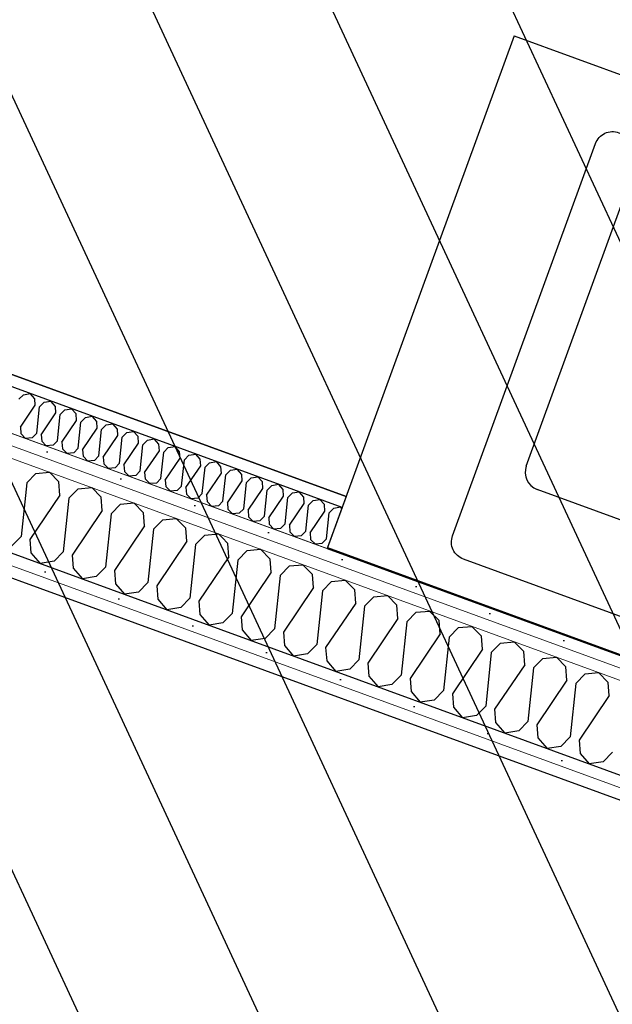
# Model space of a CAD drawing. Header units: millimetres. Extents: x 112481703 to 112588235, y 1264638581 to 1264713486.
# Tile 389 of 487: x 112582263 to 112582916, y 1264685682 to 1264686767. Entities that reach past the tile are written whole.
import ezdxf
from ezdxf.enums import TextEntityAlignment as Align

# ---------------------------------------------------------------- set-up
doc = ezdxf.new("R2010")
doc.units = ezdxf.units.MM
doc.header["$LTSCALE"] = 0.5
doc.header["$MEASUREMENT"] = 0
doc.linetypes.add('PLINE', pattern=[0])
doc.layers.add('235- Utvendig kledning og overflate', color=7, linetype='Continuous', lineweight=0)
doc.layers.add('236- Innvendig kledning og overflate', color=7, linetype='Continuous', lineweight=0)
for name, color, linetype in [('315- Utstyr for sanitærinstallasjoner', 7, 'Continuous'), ('862- M___Nettoareal', 7, 'Continuous'), ('862- M___Nettoareal (1-100)', 7, 'Continuous'), ('862- M___Nettoareal(Polylinje)', 7, 'Continuous'), ('LA_farge_dekke_asfalt2', 7, 'Continuous'), ('Yttervegger.A225', 7, 'Continuous'), ('Yttervegger.A225 (Skravur)', 7, 'Continuous')]:
    doc.layers.add(name, color=color, linetype=linetype)
doc.styles.add('GENERATED_STYLE_1', font='arial.ttf')
pattern_1 = [(249.956, (112557650, 1264717795), (-81.357, 29.68231), [0, -50]), (249.956, (112557682.11, 1264717756.67), (-81.357, 29.68231), [0, -50])]

# ---------------------------------------------------------------- blocks, each defined once
blk = doc.blocks.new('Personalrom_1_1', base_point=(112584215.4, 1264687380))
at = {"layer": '862- M___Nettoareal(Polylinje)', "linetype": 'PLINE', "flags": 128}
blk.add_lwpolyline([(112586295.9, 1264688139.8), (112579715.2, 1264690540.7), (112579078.4, 1264688795.3), (112578651.5, 1264687625.3), (112580142.2, 1264687081.5), (112580274.7, 1264687033.1), (112580295.6, 1264687090.4), (112582622.7, 1264686241.4), (112582601.8, 1264686184.1), (112585232.2, 1264685224.4)], close=True, dxfattribs=at)
blk = doc.blocks.new('Legekontor_2_12', base_point=(112583008.3, 1264684141.7))
at = {"layer": '862- M___Nettoareal(Polylinje)', "linetype": 'PLINE', "flags": 128}
blk.add_lwpolyline([(112585180.8, 1264685083.5), (112582444.3, 1264686081.9), (112580232.6, 1264686888.8), (112579654, 1264685302.8), (112579178.2, 1264683998.5), (112579626.6, 1264683834.9), (112584126.4, 1264682193.2)], close=True, dxfattribs=at)
blk = doc.blocks.new('*X218', base_point=(112557650, 1264717795))
at = {"layer": 'Yttervegger.A225 (Skravur)', "linetype": 'PLINE'}
for p, q in [((112582492.4, 1264686189.5), (112582485.9, 1264686196.1)), ((112582493.5, 1264686175), (112582492.4, 1264686189.5)), ((112582503.3, 1264686171.4), (112582513.5, 1264686181.8)), ((112582513.5, 1264686181.8), (112582528.4, 1264686183.2)), ((112582539, 1264686172.5), (112582528.4, 1264686183.2)), ((112582493.5, 1264686175), (112582460.3, 1264686125.9)), ((112582503.3, 1264686171.4), (112582497.1, 1264686112.5)), ((112582540.1, 1264686158), (112582539, 1264686172.5)), ((112582560.1, 1264686164.8), (112582575, 1264686166.2)), ((112582585.5, 1264686155.5), (112582575, 1264686166.2)), ((112582540.1, 1264686158), (112582506.9, 1264686108.9)), ((112582549.9, 1264686154.4), (112582560.1, 1264686164.8)), ((112582586.7, 1264686141), (112582585.5, 1264686155.5)), ((112582549.9, 1264686154.4), (112582543.7, 1264686095.5)), ((112582596.5, 1264686137.4), (112582606.7, 1264686147.8)), ((112582606.7, 1264686147.8), (112582621.6, 1264686149.2)), ((112582632.1, 1264686138.5), (112582621.6, 1264686149.2)), ((112582586.7, 1264686141), (112582553.5, 1264686091.9)), ((112582596.5, 1264686137.4), (112582590.3, 1264686078.5)), ((112582633.2, 1264686124), (112582632.1, 1264686138.5)), ((112582460.3, 1264686125.9), (112582461.4, 1264686111.4)), ((112582633.2, 1264686124), (112582600, 1264686074.9)), ((112582643, 1264686120.4), (112582653.3, 1264686130.8)), ((112582653.3, 1264686130.8), (112582668.2, 1264686132.2)), ((112582678.7, 1264686121.6), (112582668.2, 1264686132.2)), ((112582497.1, 1264686112.5), (112582486.9, 1264686102.1)), ((112582643, 1264686120.4), (112582636.8, 1264686061.5)), ((112582679.8, 1264686107), (112582678.7, 1264686121.6)), ((112582689.6, 1264686103.4), (112582699.8, 1264686113.8)), ((112582699.8, 1264686113.8), (112582714.7, 1264686115.2)), ((112582725.3, 1264686104.6), (112582714.7, 1264686115.2)), ((112582461.4, 1264686111.4), (112582471.6, 1264686099.6)), ((112582486.9, 1264686102.1), (112582471.6, 1264686099.6)), ((112582506.9, 1264686108.9), (112582508, 1264686094.4)), ((112582679.8, 1264686107), (112582646.6, 1264686057.9)), ((112582689.6, 1264686103.4), (112582683.4, 1264686044.5)), ((112582726.4, 1264686090), (112582725.3, 1264686104.6)), ((112582508, 1264686094.4), (112582518.1, 1264686082.6)), ((112582543.7, 1264686095.5), (112582533.5, 1264686085.1)), ((112582553.5, 1264686091.9), (112582554.6, 1264686077.4)), ((112582726.4, 1264686090), (112582693.2, 1264686040.9)), ((112582736.2, 1264686086.5), (112582746.4, 1264686096.9)), ((112582746.4, 1264686096.9), (112582761.3, 1264686098.2)), ((112582771.8, 1264686087.6), (112582761.3, 1264686098.2)), ((112582533.5, 1264686085.1), (112582518.1, 1264686082.6)), ((112582736.2, 1264686086.5), (112582730, 1264686027.5)), ((112582773, 1264686073), (112582771.8, 1264686087.6)), ((112582782.7, 1264686069.5), (112582793, 1264686079.9)), ((112582793, 1264686079.9), (112582807.9, 1264686081.2)), ((112582818.4, 1264686070.6), (112582807.9, 1264686081.2)), ((112582554.6, 1264686077.4), (112582564.7, 1264686065.6)), ((112582580, 1264686068.1), (112582564.7, 1264686065.6)), ((112582590.3, 1264686078.5), (112582580, 1264686068.1)), ((112582600, 1264686074.9), (112582601.2, 1264686060.4)), ((112582773, 1264686073), (112582739.8, 1264686024)), ((112582782.7, 1264686069.5), (112582776.5, 1264686010.5)), ((112582819.5, 1264686056), (112582818.4, 1264686070.6)), ((112582601.2, 1264686060.4), (112582611.3, 1264686048.6)), ((112582636.8, 1264686061.5), (112582626.6, 1264686051.1)), ((112582646.6, 1264686057.9), (112582647.7, 1264686043.4)), ((112582829.3, 1264686052.5), (112582839.5, 1264686062.9)), ((112582839.5, 1264686062.9), (112582854.5, 1264686064.3)), ((112582865, 1264686053.6), (112582854.5, 1264686064.3)), ((112582626.6, 1264686051.1), (112582611.3, 1264686048.6)), ((112582819.5, 1264686056), (112582786.3, 1264686007)), ((112582829.3, 1264686052.5), (112582823.1, 1264685993.5)), ((112582866.1, 1264686039.1), (112582865, 1264686053.6)), ((112582886.1, 1264686045.9), (112582901, 1264686047.3)), ((112582911.5, 1264686036.6), (112582901, 1264686047.3)), ((112582647.7, 1264686043.4), (112582657.9, 1264686031.7)), ((112582683.4, 1264686044.5), (112582673.2, 1264686034.1)), ((112582693.2, 1264686040.9), (112582694.3, 1264686026.4)), ((112582866.1, 1264686039.1), (112582832.9, 1264685990)), ((112582875.9, 1264686035.5), (112582869.7, 1264685976.6)), ((112582875.9, 1264686035.5), (112582886.1, 1264686045.9)), ((112582912.7, 1264686022.1), (112582911.5, 1264686036.6)), ((112582673.2, 1264686034.1), (112582657.9, 1264686031.7)), ((112582694.3, 1264686026.4), (112582704.4, 1264686014.7)), ((112582730, 1264686027.5), (112582719.7, 1264686017.1)), ((112582719.7, 1264686017.1), (112582704.4, 1264686014.7)), ((112582739.8, 1264686024), (112582740.9, 1264686009.4)), ((112582912.7, 1264686022.1), (112582879.5, 1264685973)), ((112582740.9, 1264686009.4), (112582751, 1264685997.7)), ((112582776.5, 1264686010.5), (112582766.3, 1264686000.1)), ((112582786.3, 1264686007), (112582787.4, 1264685992.4)), ((112582766.3, 1264686000.1), (112582751, 1264685997.7)), ((112582787.4, 1264685992.4), (112582797.6, 1264685980.7)), ((112582823.1, 1264685993.5), (112582812.9, 1264685983.1)), ((112582812.9, 1264685983.1), (112582797.6, 1264685980.7)), ((112582832.9, 1264685990), (112582834, 1264685975.4)), ((112582834, 1264685975.4), (112582844.1, 1264685963.7)), ((112582869.7, 1264685976.6), (112582859.5, 1264685966.1)), ((112582879.5, 1264685973), (112582880.6, 1264685958.4)), ((112582859.5, 1264685966.1), (112582844.1, 1264685963.7)), ((112582916.3, 1264685959.6), (112582906, 1264685949.2)), ((112582880.6, 1264685958.4), (112582890.7, 1264685946.7)), ((112582906, 1264685949.2), (112582890.7, 1264685946.7))]:
    blk.add_line(p, q, dxfattribs=at)
blk = doc.blocks.new('*X418', base_point=(112557650, 1264717795))
at = {"layer": 'Yttervegger.A225 (Skravur)', "linetype": 'PLINE'}
for p, q in [((112582270.5, 1264686256.4), (112582280.7, 1264686266.8)), ((112582280.7, 1264686266.8), (112582295.6, 1264686268.1)), ((112582306.1, 1264686257.5), (112582295.6, 1264686268.1)), ((112582270.5, 1264686256.4), (112582264.3, 1264686197.4)), ((112582307.2, 1264686242.9), (112582306.1, 1264686257.5)), ((112582307.2, 1264686242.9), (112582274, 1264686193.9)), ((112582317, 1264686239.4), (112582327.2, 1264686249.8)), ((112582327.2, 1264686249.8), (112582342.2, 1264686251.2)), ((112582352.7, 1264686240.5), (112582342.2, 1264686251.2)), ((112582317, 1264686239.4), (112582310.8, 1264686180.4)), ((112582353.8, 1264686226), (112582352.7, 1264686240.5)), ((112582363.6, 1264686222.4), (112582373.8, 1264686232.8)), ((112582373.8, 1264686232.8), (112582388.7, 1264686234.2)), ((112582399.3, 1264686223.5), (112582388.7, 1264686234.2)), ((112582353.8, 1264686226), (112582320.6, 1264686176.9)), ((112582363.6, 1264686222.4), (112582357.4, 1264686163.5)), ((112582400.4, 1264686209), (112582399.3, 1264686223.5)), ((112582410.2, 1264686205.4), (112582420.4, 1264686215.8)), ((112582420.4, 1264686215.8), (112582435.3, 1264686217.2)), ((112582445.8, 1264686206.5), (112582435.3, 1264686217.2)), ((112582400.4, 1264686209), (112582367.2, 1264686159.9)), ((112582410.2, 1264686205.4), (112582404, 1264686146.5)), ((112582447, 1264686192), (112582445.8, 1264686206.5)), ((112582456.7, 1264686188.4), (112582467, 1264686198.8)), ((112582467, 1264686198.8), (112582481.9, 1264686200.2)), ((112582485.9, 1264686196.1), (112582481.9, 1264686200.2)), ((112582264.3, 1264686197.4), (112582254, 1264686187)), ((112582274, 1264686193.9), (112582275.2, 1264686179.3)), ((112582447, 1264686192), (112582413.8, 1264686142.9)), ((112582456.7, 1264686188.4), (112582450.5, 1264686129.5)), ((112582275.2, 1264686179.3), (112582285.3, 1264686167.6)), ((112582310.8, 1264686180.4), (112582300.6, 1264686170)), ((112582320.6, 1264686176.9), (112582321.7, 1264686162.3)), ((112582300.6, 1264686170), (112582285.3, 1264686167.6)), ((112582321.7, 1264686162.3), (112582331.9, 1264686150.6)), ((112582357.4, 1264686163.5), (112582347.2, 1264686153.1)), ((112582367.2, 1264686159.9), (112582368.3, 1264686145.3)), ((112582347.2, 1264686153.1), (112582331.9, 1264686150.6)), ((112582368.3, 1264686145.3), (112582378.4, 1264686133.6)), ((112582404, 1264686146.5), (112582393.7, 1264686136.1)), ((112582393.7, 1264686136.1), (112582378.4, 1264686133.6)), ((112582413.8, 1264686142.9), (112582414.9, 1264686128.4)), ((112582414.9, 1264686128.4), (112582425, 1264686116.6)), ((112582450.5, 1264686129.5), (112582440.3, 1264686119.1)), ((112582440.3, 1264686119.1), (112582425, 1264686116.6))]:
    blk.add_line(p, q, dxfattribs=at)
blk = doc.blocks.new('*X593', base_point=(112557650, 1264717795))
at = {"layer": 'Yttervegger.A225 (Skravur)', "linetype": 'PLINE'}
for p, q in [((112582261.9, 1264686348.4), (112582266.9, 1264686353.5)), ((112582266.9, 1264686353.5), (112582274.4, 1264686354.7)), ((112582279.3, 1264686348.9), (112582274.4, 1264686354.7)), ((112582263.6, 1264686317.7), (112582279.9, 1264686341.8)), ((112582279.9, 1264686341.8), (112582279.3, 1264686348.9)), ((112582281.7, 1264686311.2), (112582284.7, 1264686340)), ((112582284.7, 1264686340), (112582289.7, 1264686345.1)), ((112582289.7, 1264686345.1), (112582297.2, 1264686346.3)), ((112582302.2, 1264686340.6), (112582297.2, 1264686346.3)), ((112582302.7, 1264686333.5), (112582302.2, 1264686340.6)), ((112582286.4, 1264686309.4), (112582302.7, 1264686333.5)), ((112582304.5, 1264686302.8), (112582307.5, 1264686331.7)), ((112582307.5, 1264686331.7), (112582312.5, 1264686336.8)), ((112582312.5, 1264686336.8), (112582320, 1264686338)), ((112582325, 1264686332.3), (112582320, 1264686338)), ((112582325.5, 1264686325.1), (112582325, 1264686332.3)), ((112582330.3, 1264686323.4), (112582335.3, 1264686328.5)), ((112582335.3, 1264686328.5), (112582342.8, 1264686329.7)), ((112582347.8, 1264686323.9), (112582342.8, 1264686329.7)), ((112582263.6, 1264686317.7), (112582264.2, 1264686310.6)), ((112582309.3, 1264686301.1), (112582325.5, 1264686325.1)), ((112582327.3, 1264686294.5), (112582330.3, 1264686323.4)), ((112582348.3, 1264686316.8), (112582347.8, 1264686323.9)), ((112582353.1, 1264686315.1), (112582358.1, 1264686320.2)), ((112582358.1, 1264686320.2), (112582365.6, 1264686321.4)), ((112582370.6, 1264686315.6), (112582365.6, 1264686321.4)), ((112582264.2, 1264686310.6), (112582269.3, 1264686305.4)), ((112582281.7, 1264686311.2), (112582276.6, 1264686306.1)), ((112582286.4, 1264686309.4), (112582287, 1264686302.3)), ((112582332.1, 1264686292.8), (112582348.3, 1264686316.8)), ((112582350.1, 1264686286.2), (112582353.1, 1264686315.1)), ((112582354.9, 1264686284.5), (112582371.1, 1264686308.5)), ((112582371.1, 1264686308.5), (112582370.6, 1264686315.6)), ((112582372.9, 1264686277.9), (112582375.9, 1264686306.7)), ((112582375.9, 1264686306.7), (112582380.9, 1264686311.8)), ((112582380.9, 1264686311.8), (112582388.4, 1264686313)), ((112582393.4, 1264686307.3), (112582388.4, 1264686313)), ((112582393.9, 1264686300.2), (112582393.4, 1264686307.3)), ((112582276.6, 1264686306.1), (112582269.3, 1264686305.4)), ((112582287, 1264686302.3), (112582292.1, 1264686297.1)), ((112582299.5, 1264686297.8), (112582292.1, 1264686297.1)), ((112582304.5, 1264686302.8), (112582299.5, 1264686297.8)), ((112582309.3, 1264686301.1), (112582309.8, 1264686294)), ((112582377.7, 1264686276.1), (112582393.9, 1264686300.2)), ((112582395.7, 1264686269.6), (112582398.7, 1264686298.4)), ((112582398.7, 1264686298.4), (112582403.7, 1264686303.5)), ((112582403.7, 1264686303.5), (112582411.2, 1264686304.7)), ((112582416.2, 1264686299), (112582411.2, 1264686304.7)), ((112582416.8, 1264686291.8), (112582416.2, 1264686299)), ((112582426.6, 1264686295.2), (112582434.1, 1264686296.4)), ((112582439, 1264686290.7), (112582434.1, 1264686296.4)), ((112582309.8, 1264686294), (112582315, 1264686288.8)), ((112582322.3, 1264686289.4), (112582315, 1264686288.8)), ((112582327.3, 1264686294.5), (112582322.3, 1264686289.4)), ((112582332.1, 1264686292.8), (112582332.6, 1264686285.7)), ((112582332.6, 1264686285.7), (112582337.8, 1264686280.4)), ((112582350.1, 1264686286.2), (112582345.1, 1264686281.1)), ((112582400.5, 1264686267.8), (112582416.8, 1264686291.8)), ((112582418.5, 1264686261.2), (112582421.6, 1264686290.1)), ((112582421.6, 1264686290.1), (112582426.6, 1264686295.2)), ((112582439.6, 1264686283.5), (112582439, 1264686290.7)), ((112582444.4, 1264686281.8), (112582449.4, 1264686286.9)), ((112582449.4, 1264686286.9), (112582456.9, 1264686288.1)), ((112582461.8, 1264686282.3), (112582456.9, 1264686288.1)), ((112582345.1, 1264686281.1), (112582337.8, 1264686280.4)), ((112582354.9, 1264686284.5), (112582355.4, 1264686277.3)), ((112582355.4, 1264686277.3), (112582360.6, 1264686272.1)), ((112582372.9, 1264686277.9), (112582367.9, 1264686272.8)), ((112582377.7, 1264686276.1), (112582378.2, 1264686269)), ((112582423.3, 1264686259.5), (112582439.6, 1264686283.5)), ((112582441.3, 1264686252.9), (112582444.4, 1264686281.8)), ((112582446.1, 1264686251.2), (112582462.4, 1264686275.2)), ((112582462.4, 1264686275.2), (112582461.8, 1264686282.3)), ((112582467.2, 1264686273.5), (112582472.2, 1264686278.6)), ((112582472.2, 1264686278.6), (112582479.7, 1264686279.8)), ((112582484.6, 1264686274), (112582479.7, 1264686279.8)), ((112582367.9, 1264686272.8), (112582360.6, 1264686272.1)), ((112582378.2, 1264686269), (112582383.4, 1264686263.8)), ((112582390.7, 1264686264.5), (112582383.4, 1264686263.8)), ((112582395.7, 1264686269.6), (112582390.7, 1264686264.5)), ((112582400.5, 1264686267.8), (112582401, 1264686260.7)), ((112582464.1, 1264686244.6), (112582467.2, 1264686273.5)), ((112582468.9, 1264686242.8), (112582485.2, 1264686266.9)), ((112582485.2, 1264686266.9), (112582484.6, 1264686274)), ((112582486.9, 1264686236.3), (112582490, 1264686265.1)), ((112582490, 1264686265.1), (112582495, 1264686270.2)), ((112582495, 1264686270.2), (112582502.5, 1264686271.4)), ((112582507.5, 1264686265.7), (112582502.5, 1264686271.4)), ((112582508, 1264686258.6), (112582507.5, 1264686265.7)), ((112582401, 1264686260.7), (112582406.2, 1264686255.5)), ((112582413.5, 1264686256.1), (112582406.2, 1264686255.5)), ((112582418.5, 1264686261.2), (112582413.5, 1264686256.1)), ((112582423.3, 1264686259.5), (112582423.9, 1264686252.4)), ((112582441.3, 1264686252.9), (112582436.3, 1264686247.8)), ((112582491.7, 1264686234.5), (112582508, 1264686258.6)), ((112582509.8, 1264686227.9), (112582512.8, 1264686256.8)), ((112582512.8, 1264686256.8), (112582517.8, 1264686261.9)), ((112582517.8, 1264686261.9), (112582525.3, 1264686263.1)), ((112582530.3, 1264686257.4), (112582525.3, 1264686263.1)), ((112582530.8, 1264686250.2), (112582530.3, 1264686257.4)), ((112582535.6, 1264686248.5), (112582540.6, 1264686253.6)), ((112582540.6, 1264686253.6), (112582548.1, 1264686254.8)), ((112582553.1, 1264686249), (112582548.1, 1264686254.8)), ((112582423.9, 1264686252.4), (112582429, 1264686247.1)), ((112582436.3, 1264686247.8), (112582429, 1264686247.1)), ((112582446.1, 1264686251.2), (112582446.7, 1264686244)), ((112582446.7, 1264686244), (112582451.8, 1264686238.8)), ((112582464.1, 1264686244.6), (112582459.1, 1264686239.5)), ((112582468.9, 1264686242.8), (112582469.5, 1264686235.7)), ((112582514.5, 1264686226.2), (112582530.8, 1264686250.2)), ((112582532.6, 1264686219.6), (112582535.6, 1264686248.5)), ((112582537.4, 1264686217.9), (112582553.6, 1264686241.9)), ((112582553.6, 1264686241.9), (112582553.1, 1264686249)), ((112582558.4, 1264686240.2), (112582563.4, 1264686245.3)), ((112582563.4, 1264686245.3), (112582570.9, 1264686246.5)), ((112582575.9, 1264686240.7), (112582570.9, 1264686246.5)), ((112582459.1, 1264686239.5), (112582451.8, 1264686238.8)), ((112582469.5, 1264686235.7), (112582474.6, 1264686230.5)), ((112582481.9, 1264686231.2), (112582474.6, 1264686230.5)), ((112582486.9, 1264686236.3), (112582481.9, 1264686231.2)), ((112582491.7, 1264686234.5), (112582492.3, 1264686227.4)), ((112582555.4, 1264686211.3), (112582558.4, 1264686240.2)), ((112582560.2, 1264686209.6), (112582576.4, 1264686233.6)), ((112582576.4, 1264686233.6), (112582575.9, 1264686240.7)), ((112582578.2, 1264686203), (112582581.2, 1264686231.8)), ((112582581.2, 1264686231.8), (112582586.2, 1264686236.9)), ((112582586.2, 1264686236.9), (112582593.7, 1264686238.1)), ((112582598.7, 1264686232.4), (112582593.7, 1264686238.1)), ((112582599.2, 1264686225.3), (112582598.7, 1264686232.4)), ((112582492.3, 1264686227.4), (112582497.4, 1264686222.2)), ((112582504.7, 1264686222.9), (112582497.4, 1264686222.2)), ((112582509.8, 1264686227.9), (112582504.7, 1264686222.9)), ((112582514.5, 1264686226.2), (112582515.1, 1264686219.1)), ((112582583, 1264686201.2), (112582599.2, 1264686225.3)), ((112582601, 1264686194.7), (112582604, 1264686223.5)), ((112582604, 1264686223.5), (112582609, 1264686228.6)), ((112582609, 1264686228.6), (112582616.5, 1264686229.8)), ((112582617.9, 1264686228.2), (112582616.5, 1264686229.8)), ((112582515.1, 1264686219.1), (112582520.3, 1264686213.9)), ((112582527.6, 1264686214.5), (112582520.3, 1264686213.9)), ((112582532.6, 1264686219.6), (112582527.6, 1264686214.5)), ((112582537.4, 1264686217.9), (112582537.9, 1264686210.8)), ((112582537.9, 1264686210.8), (112582543.1, 1264686205.5)), ((112582555.4, 1264686211.3), (112582550.4, 1264686206.2)), ((112582560.2, 1264686209.6), (112582560.7, 1264686202.4)), ((112582550.4, 1264686206.2), (112582543.1, 1264686205.5)), ((112582560.7, 1264686202.4), (112582565.9, 1264686197.2)), ((112582578.2, 1264686203), (112582573.2, 1264686197.9)), ((112582583, 1264686201.2), (112582583.5, 1264686194.1)), ((112582573.2, 1264686197.9), (112582565.9, 1264686197.2)), ((112582583.5, 1264686194.1), (112582588.7, 1264686188.9)), ((112582596, 1264686189.6), (112582588.7, 1264686188.9)), ((112582601, 1264686194.7), (112582596, 1264686189.6))]:
    blk.add_line(p, q, dxfattribs=at)
blk = doc.blocks.new('Underskap[20]', base_point=(112582807.8, 1264686748.7))
at = {"layer": '315- Utstyr for sanitærinstallasjoner', "linetype": 'PLINE'}
for p, q in [((112582807.8, 1264686748.7), (112582602.2, 1264686185)), ((112582807.8, 1264686748.7), (112583559.4, 1264686474.5)), ((112582953.1, 1264686578), (112583338.3, 1264686437.4)), ((112582821.2, 1264686274.8), (112582927.5, 1264686566)), ((112583559.4, 1264686474.5), (112583353.7, 1264685910.8)), ((112583350.2, 1264686411.8), (112583244, 1264686120.6)), ((112583218.3, 1264686108.6), (112582833.2, 1264686249.2)), ((112582602.2, 1264686185), (112583353.7, 1264685910.8))]:
    blk.add_line(p, q, dxfattribs=at)
at = {"layer": '315- Utstyr for sanitærinstallasjoner', "linetype": 'PLINE', "flags": 128}
for points in [[(112582923.3, 1264686642.1), (112583402.4, 1264686467.3, -0.414214), (112583414.3, 1264686441.6), (112583256.7, 1264686009.5, -0.414214), (112583231, 1264685997.6), (112582751.9, 1264686172.4, -0.414214), (112582740, 1264686198), (112582897.6, 1264686630.1, -0.414214)], [(112583061.1, 1264686302.1, -1), (112583078, 1264686295.9), (112583010.2, 1264686110.1, -1), (112582993.3, 1264686116.2)], [(112583000.5, 1264686167.9), (112583010.8, 1264686164.1), (112582993.3, 1264686116.2, 1), (112583010.2, 1264686110.1), (112583027.7, 1264686158), (112583038, 1264686154.2), (112583015.7, 1264686093.2), (112582978.2, 1264686106.8)]]:
    blk.add_lwpolyline(points, format="xyb", close=True, dxfattribs=at)
for points in [[(112583013.1, 1264686201.6), (112583023.1, 1264686198), (112583011.1, 1264686165.1), (112583001.1, 1264686168.7)], [(112583050.1, 1264686188.1), (112583038.1, 1264686155.2), (112583028, 1264686158.9), (112583040, 1264686191.8)]]:
    blk.add_lwpolyline(points, close=True, dxfattribs=at)
at = {"layer": '315- Utstyr for sanitærinstallasjoner', "linetype": 'PLINE'}
blk.add_circle((112583085.7, 1264686343.3), 30, dxfattribs=at)
for centre, start, end in [((112582946.3, 1264686559.2), 69.956, 159.956), ((112583331.4, 1264686418.7), 339.956, 69.956), ((112582840, 1264686268), 159.956, 249.956), ((112583225.2, 1264686127.4), 249.956, 339.956)]:
    blk.add_arc(centre, 20, start, end, dxfattribs=at)
blk.add_point((112582953.1, 1264686578), dxfattribs=at)
blk = doc.blocks.new('Label_60', base_point=(112583385, 1264688134.8))
at = {"layer": '862- M___Nettoareal (1-100)', "char_height": 200, "attachment_point": 1, "rotation": 249.956, "style": 'GENERATED_STYLE_1'}
for s, insert in [('\\A1;{\\pql;\\pt0,241000;\\fArial|b0|i0|c0|p0;\\W1.000000;21,6\\fArial|b0|i0|c0|p0;\\W1.000000;\\A1{\\H.66x;\\S^  ;}\\fArial|b0|i0|c0|p0;\\W1.000000; m\\fArial|b0|i0|c0|p0;\\W1.000000;\\A1{\\H.66x;\\S2^  ;}\\fArial|b0|i0|c0|p0;\\W1.000000;\\fArial|b0|i0|c0|p0;\\W1.000000;\\fArial|b0|i0|c0|p0;\\W1.000000;\\fArial|b0|i0|c0|p0;\\W1.000000;\\fArial|b0|i0|c0|p0;\\W1.000000;\\fArial|b0|i0|c0|p0;\\W1.000000;\\fArial|b0|i0|c0|p0;\\W1.000000;\\A1{\\H.66x;\\S^  ;}\\fArial|b0|i0|c0|p0;\\W1.000000;\\fArial|b0|i0|c0|p0;\\W1.000000;\\A1{\\H.66x;\\S^  ;}\\fArial|b0|i0|c0|p0;\\W1.000000;\\fArial|b0|i0|c0|p0;\\W1.000000;\\fArial|b0|i0|c0|p0;\\W1.000000;\\fArial|b0|i0|c0|p0;\\W1.000000;\\fArial|b0|i0|c0|p0;\\W1.000000;\\fArial|b0|i0|c0|p0;\\W1.000000;\\fArial|b0|i0|c0|p0;\\W1.000000;\\A1{\\H.66x;\\S^  ;}\\fArial|b0|i0|c0|p0;\\W1.000000;\\fArial|b0|i0|c0|p0;\\W1.000000;\\A1{\\H.66x;\\S^  ;}\\fArial|b0|i0|c0|p0;\\W1.000000;\\fArial|b0|i0|c0|p0;\\W1.000000;\\fArial|b0|i0|c0|p0;\\W1.000000;\\fArial|b0|i0|c0|p0;\\W1.000000;\\fArial|b0|i0|c0|p0;\\W1.000000;\\fArial|b0|i0|c0|p0;\\W1.000000;\\fArial|b0|i0|c0|p0;\\W1.000000;\\A1{\\H.66x;\\S^  ;}\\fArial|b0|i0|c0|p0;\\W1.000000;\\fArial|b0|i0|c0|p0;\\W1.000000;\\A1{\\H.66x;\\S^  ;}\\fArial|b0|i0|c0|p0;\\W1.000000;\\fArial|b0|i0|c0|p0;\\W1.000000;\\fArial|b0|i0|c0|p0;\\W1.000000;\\fArial|b0|i0|c0|p0;\\W1.000000;\\fArial|b0|i0|c0|p0;\\W1.000000;\\fArial|b0|i0|c0|p0;\\W1.000000;\\fArial|b0|i0|c0|p0;\\W1.000000;\\A1{\\H.66x;\\S^  ;}\\fArial|b0|i0|c0|p0;\\W1.000000;\\fArial|b0|i0|c0|p0;\\W1.000000;\\A1{\\H.66x;\\S^  ;}\\fArial|b0|i0|c0|p0;\\W1.000000;\\fArial|b0|i0|c0|p0;\\W1.000000;\\fArial|b0|i0|c0|p0;\\W1.000000;\\fArial|b0|i0|c0|p0;\\W1.000000;\\fArial|b0|i0|c0|p0;\\W1.000000;\\fArial|b0|i0|c0|p0;\\W1.000000;\\fArial|b0|i0|c0|p0;\\W1.000000;\\fArial|b0|i0|c0|p0;\\W1.000000;}', (112583454.8, 1264688926.2)), ('\\A1;{\\pql;\\pt0,241000;\\fArial|b0|i0|c0|p0;\\W1.000000;Personalrom\\fArial|b0|i0|c0|p0;\\W1.000000;\\A1{\\H.66x;\\S^  ;}\\fArial|b0|i0|c0|p0;\\W1.000000;\\fArial|b0|i0|c0|p0;\\W1.000000;\\A1{\\H.66x;\\S^  ;}\\fArial|b0|i0|c0|p0;\\W1.000000;\\fArial|b0|i0|c0|p0;\\W1.000000;\\fArial|b0|i0|c0|p0;\\W1.000000;\\fArial|b0|i0|c0|p0;\\W1.000000;\\fArial|b0|i0|c0|p0;\\W1.000000;\\fArial|b0|i0|c0|p0;\\W1.000000;\\fArial|b0|i0|c0|p0;\\W1.000000;\\A1{\\H.66x;\\S^  ;}\\fArial|b0|i0|c0|p0;\\W1.000000;\\fArial|b0|i0|c0|p0;\\W1.000000;\\A1{\\H.66x;\\S^  ;}\\fArial|b0|i0|c0|p0;\\W1.000000;\\fArial|b0|i0|c0|p0;\\W1.000000;\\fArial|b0|i0|c0|p0;\\W1.000000;\\fArial|b0|i0|c0|p0;\\W1.000000;\\fArial|b0|i0|c0|p0;\\W1.000000;\\fArial|b0|i0|c0|p0;\\W1.000000;\\fArial|b0|i0|c0|p0;\\W1.000000;\\A1{\\H.66x;\\S^  ;}\\fArial|b0|i0|c0|p0;\\W1.000000;\\fArial|b0|i0|c0|p0;\\W1.000000;\\A1{\\H.66x;\\S^  ;}\\fArial|b0|i0|c0|p0;\\W1.000000;\\fArial|b0|i0|c0|p0;\\W1.000000;\\fArial|b0|i0|c0|p0;\\W1.000000;\\fArial|b0|i0|c0|p0;\\W1.000000;\\fArial|b0|i0|c0|p0;\\W1.000000;\\fArial|b0|i0|c0|p0;\\W1.000000;\\fArial|b0|i0|c0|p0;\\W1.000000;\\A1{\\H.66x;\\S^  ;}\\fArial|b0|i0|c0|p0;\\W1.000000;\\fArial|b0|i0|c0|p0;\\W1.000000;\\A1{\\H.66x;\\S^  ;}\\fArial|b0|i0|c0|p0;\\W1.000000;\\fArial|b0|i0|c0|p0;\\W1.000000;\\fArial|b0|i0|c0|p0;\\W1.000000;\\fArial|b0|i0|c0|p0;\\W1.000000;\\fArial|b0|i0|c0|p0;\\W1.000000;\\fArial|b0|i0|c0|p0;\\W1.000000;\\fArial|b0|i0|c0|p0;\\W1.000000;\\A1{\\H.66x;\\S^  ;}\\fArial|b0|i0|c0|p0;\\W1.000000;\\fArial|b0|i0|c0|p0;\\W1.000000;\\A1{\\H.66x;\\S^  ;}\\fArial|b0|i0|c0|p0;\\W1.000000;\\fArial|b0|i0|c0|p0;\\W1.000000;\\fArial|b0|i0|c0|p0;\\W1.000000;\\fArial|b0|i0|c0|p0;\\W1.000000;\\fArial|b0|i0|c0|p0;\\W1.000000;\\fArial|b0|i0|c0|p0;\\W1.000000;\\fArial|b0|i0|c0|p0;\\W1.000000;\\fArial|b0|i0|c0|p0;\\W1.000000;}', (112583752.7, 1264688817.5))]:
    blk.add_mtext(s, dxfattribs=dict(at, insert=insert))
at = {"layer": '862- M___Nettoareal (1-100)', "style": 'GENERATED_STYLE_1'}
for tag, p in [('DUMMY_108', (112583507.3, 1264688928.4)), ('DUMMY_107', (112583802.5, 1264688820.7)), ('DUMMY_106', (112584097.8, 1264688712.9))]:
    blk.add_attdef(tag, text='', height=200, rotation=249.956, dxfattribs=at).set_placement(p, align=Align.TOP_LEFT)

msp = doc.modelspace()

# ---------------------------------------------------------------- hatches: boundary and pattern name
at = {"layer": 'LA_farge_dekke_asfalt2', "linetype": 'Continuous'}
h = msp.add_hatch(dxfattribs=at)
h.set_pattern_fill('Murverk', color=256, style=0, pattern_type=2)
h.set_pattern_definition([(294.956, (112557650, 1264717795), (163.1938, 75.94596), [])])
h.paths.add_polyline_path([(112562670.3, 1264672618.4), (112565507.4, 1264680394.8), (112573384.4, 1264677521), (112579262.4, 1264693632), (112587341.4, 1264690684.4), (112579714.9, 1264669780.9), (112576475.3, 1264670962.9), (112575386.6, 1264667979)])
at = {"layer": 'Yttervegger.A225 (Skravur)', "linetype": 'Continuous'}
h = msp.add_hatch(dxfattribs=at)
h.set_pattern_fill('Prikker_tett', color=256, style=0, pattern_type=2)
h.set_pattern_definition(pattern_1)
h.paths.add_polyline_path([(112582622.7, 1264686241.4), (112580295.6, 1264687090.4), (112580291.1, 1264687078.2), (112582618.3, 1264686229.2)])
h = msp.add_hatch(dxfattribs=at)
h.set_pattern_fill('Prikker_tett', color=256, style=0, pattern_type=2)
h.set_pattern_definition(pattern_1)
h.paths.add_polyline_path([(112582495.7, 1264686222.8), (112580142.2, 1264687081.5), (112580137.7, 1264687069.3), (112582491.2, 1264686210.6)])
h = msp.add_hatch(dxfattribs=at)
h.set_pattern_fill('Prikker_tett', color=256, style=0, pattern_type=2)
h.set_pattern_definition(pattern_1)
h.paths.add_polyline_path([(112582491.2, 1264686210.6), (112580137.7, 1264687069.3), (112580133.3, 1264687057), (112582486.8, 1264686198.4)])
h = msp.add_hatch(dxfattribs=at)
h.set_pattern_fill('Prikker_tett', color=256, style=0, pattern_type=2)
h.set_pattern_definition(pattern_1)
h.paths.add_polyline_path([(112580223.1, 1264686906.1), (112582448.7, 1264686094.1), (112582453.2, 1264686106.3), (112580227.5, 1264686918.3)])
h = msp.add_hatch(dxfattribs=at)
h.set_pattern_fill('Prikker_tett', color=256, style=0, pattern_type=2)
h.set_pattern_definition(pattern_1)
h.paths.add_polyline_path([(112580232.6, 1264686888.8), (112582444.3, 1264686081.9), (112582448.7, 1264686094.1), (112580237.1, 1264686901)])
h = msp.add_hatch(dxfattribs=at)
h.set_pattern_fill('Prikker_tett', color=256, style=0, pattern_type=2)
h.set_pattern_definition(pattern_1)
h.paths.add_polyline_path([(112585232.2, 1264685224.4), (112582495.7, 1264686222.8), (112582491.2, 1264686210.6), (112585227.8, 1264685212.2)])
h = msp.add_hatch(dxfattribs=at)
h.set_pattern_fill('Prikker_tett', color=256, style=0, pattern_type=2)
h.set_pattern_definition(pattern_1)
h.paths.add_polyline_path([(112585227.8, 1264685212.2), (112582491.2, 1264686210.6), (112582486.8, 1264686198.4), (112585223.3, 1264685200)])
h = msp.add_hatch(dxfattribs=at)
h.set_pattern_fill('Prikker_tett', color=256, style=0, pattern_type=2)
h.set_pattern_definition(pattern_1)
h.paths.add_polyline_path([(112582448.7, 1264686094.1), (112585185.3, 1264685095.7), (112585189.7, 1264685107.9), (112582453.2, 1264686106.3)])
h = msp.add_hatch(dxfattribs=at)
h.set_pattern_fill('Prikker_tett', color=256, style=0, pattern_type=2)
h.set_pattern_definition(pattern_1)
h.paths.add_polyline_path([(112582444.3, 1264686081.9), (112585180.8, 1264685083.5), (112585185.3, 1264685095.7), (112582448.7, 1264686094.1)])

# ---------------------------------------------------------------- linework, layer by layer
at = {"layer": '235- Utvendig kledning og overflate', "linetype": 'PLINE'}
for p, q in [((112580223.1, 1264686906.1), (112582448.7, 1264686094.1)), ((112582448.7, 1264686094.1), (112585185.3, 1264685095.7))]:
    msp.add_line(p, q, dxfattribs=at)
at = {"layer": '235- Utvendig kledning og overflate', "linetype": 'PLINE', "flags": 128}
for points in [[(112580232.6, 1264686888.8), (112582444.3, 1264686081.9)], [(112582444.3, 1264686081.9), (112585180.8, 1264685083.5)]]:
    msp.add_lwpolyline(points, dxfattribs=at)
at = {"layer": '236- Innvendig kledning og overflate', "linetype": 'PLINE'}
for p, q in [((112582491.2, 1264686210.6), (112580137.7, 1264687069.3)), ((112582486.8, 1264686198.4), (112580249, 1264687014.8)), ((112585227.8, 1264685212.2), (112582491.2, 1264686210.6)), ((112585223.3, 1264685200), (112582486.8, 1264686198.4))]:
    msp.add_line(p, q, dxfattribs=at)
at = {"layer": '236- Innvendig kledning og overflate', "linetype": 'PLINE', "flags": 128}
for points in [[(112582495.7, 1264686222.8), (112580142.2, 1264687081.5)], [(112580274.7, 1264687033.1), (112582601.8, 1264686184.1)], [(112582622.7, 1264686241.4), (112582618.3, 1264686229.2)], [(112585232.2, 1264685224.4), (112582495.7, 1264686222.8)]]:
    msp.add_lwpolyline(points, dxfattribs=at)
at = {"layer": 'Yttervegger.A225', "linetype": 'PLINE'}
for p, q in [((112582618.3, 1264686229.2), (112580291.1, 1264687078.2)), ((112580215.4, 1264686922.8), (112582453.2, 1264686106.3)), ((112582453.2, 1264686106.3), (112585189.7, 1264685107.9))]:
    msp.add_line(p, q, dxfattribs=at)
at = {"layer": 'Yttervegger.A225', "linetype": 'PLINE', "flags": 128}
for points in [[(112582622.7, 1264686241.4), (112580295.6, 1264687090.4)], [(112582618.3, 1264686229.2), (112582601.8, 1264686184.1)]]:
    msp.add_lwpolyline(points, dxfattribs=at)

# ---------------------------------------------------------------- block references
at = {"layer": '315- Utstyr for sanitærinstallasjoner', "linetype": 'PLINE'}
msp.add_blockref('Underskap[20]', (112582807.8, 1264686748.7), dxfattribs=at)
at = {"layer": '862- M___Nettoareal', "linetype": 'Continuous'}
for name, p in [('Personalrom_1_1', (112584215.4, 1264687380)), ('Legekontor_2_12', (112583008.3, 1264684141.7))]:
    msp.add_blockref(name, p, dxfattribs=at)
at = {"layer": '862- M___Nettoareal (1-100)', "linetype": 'PLINE'}
msp.add_blockref('Label_60', (112583385, 1264688134.8), dxfattribs=at)
at = {"layer": 'Yttervegger.A225'}
for name in ['*X593', '*X418', '*X218']:
    msp.add_blockref(name, (112557650, 1264717795), dxfattribs=at)

doc.saveas('drawing.dxf')
